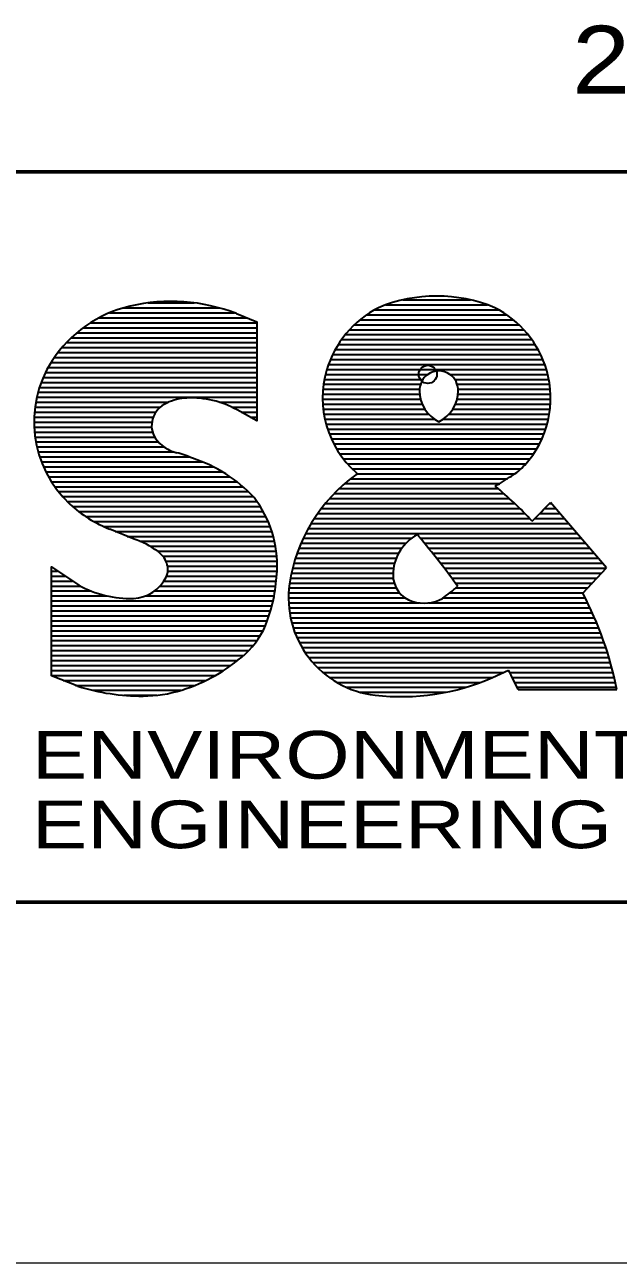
# Model space of a CAD drawing. Extents: x -582 to 653, y -817 to -3.
# Drawn here: x 315.89 to 322.47, y -329.5 to -315.78 of the extents above; entities that cross this region are included whole.
import ezdxf
from ezdxf.enums import TextEntityAlignment as Align

# ---------------------------------------------------------------- set-up
doc = ezdxf.new("R2010")
doc.units = 0
doc.header["$LTSCALE"] = 0.4
doc.header["$PDMODE"] = 32
doc.header["$PDSIZE"] = 0.2
doc.layers.add('63', color=7, linetype='Continuous', lineweight=35)

msp = doc.modelspace()

# ---------------------------------------------------------------- linework, layer by layer
at = {"layer": '63'}
for p, q in [((320.0821, -318.8277), (320.8295, -318.8277)), ((316.8329, -318.9711), (318.2172, -318.9711)), ((316.9881, -318.9161), (318.0467, -318.9161)), ((317.2606, -318.8611), (317.7719, -318.8611)), ((319.7682, -318.9377), (321.1434, -318.9377)), ((319.8938, -318.8827), (321.0179, -318.8827)), ((316.6231, -319.0811), (318.4632, -319.0811)), ((316.7174, -319.0261), (318.3538, -319.0261)), ((319.5445, -319.1027), (321.3672, -319.1027)), ((319.6069, -319.0477), (321.3047, -319.0477)), ((319.6801, -318.9927), (321.2316, -318.9927)), ((316.4114, -319.2461), (318.4632, -319.2461)), ((316.4731, -319.1911), (318.4632, -319.1911)), ((316.5429, -319.1361), (318.4632, -319.1361)), ((319.4429, -319.2127), (321.4687, -319.2127)), ((319.4903, -319.1577), (321.4213, -319.1577)), ((316.3069, -319.3561), (318.4632, -319.3561)), ((316.3564, -319.3011), (318.4632, -319.3011)), ((319.3322, -319.3777), (321.5795, -319.3777)), ((319.3645, -319.3227), (321.5472, -319.3227)), ((319.4012, -319.2677), (321.5104, -319.2677)), ((316.1858, -319.5211), (318.4632, -319.5211)), ((316.2221, -319.4661), (318.4632, -319.4661)), ((316.2624, -319.4111), (318.4632, -319.4111)), ((319.2792, -319.4877), (321.6324, -319.4877)), ((319.3038, -319.4327), (321.6078, -319.4327)), ((316.1246, -319.6311), (318.4632, -319.6311)), ((316.1534, -319.5761), (318.4632, -319.5761)), ((319.225, -319.6527), (320.3578, -319.6527)), ((319.2399, -319.5977), (321.6717, -319.5977)), ((319.2579, -319.5427), (321.6537, -319.5427)), ((320.6025, -319.6527), (321.6867, -319.6527)), ((316.0576, -319.7961), (318.4632, -319.7961)), ((316.0769, -319.7411), (318.4632, -319.7411)), ((316.0991, -319.6861), (318.4632, -319.6861)), ((319.2039, -319.7627), (320.2773, -319.7627)), ((319.213, -319.7077), (320.3046, -319.7077)), ((320.6558, -319.7077), (321.6986, -319.7077)), ((320.6831, -319.7627), (321.7077, -319.7627)), ((316.0275, -319.9061), (318.4632, -319.9061)), ((316.0412, -319.8511), (318.4632, -319.8511)), ((319.1935, -319.9277), (320.2773, -319.9277)), ((319.1942, -319.8727), (320.2676, -319.8727)), ((319.1977, -319.8177), (320.2662, -319.8177)), ((320.683, -319.9277), (321.7182, -319.9277)), ((320.6928, -319.8727), (321.7174, -319.8727)), ((320.6941, -319.8177), (321.714, -319.8177)), ((316.0018, -320.0711), (317.3475, -320.0711)), ((316.0078, -320.0161), (317.3958, -320.0161)), ((316.0164, -319.9611), (317.486, -319.9611)), ((318.0505, -319.9611), (318.4632, -319.9611)), ((318.189, -320.0161), (318.4632, -320.0161)), ((318.2915, -320.0711), (318.4632, -320.0711)), ((319.1955, -319.9827), (320.2958, -319.9827)), ((319.2003, -320.0377), (320.3247, -320.0377)), ((320.6357, -320.0377), (321.7114, -320.0377)), ((320.6645, -319.9827), (321.7161, -319.9827)), ((315.9971, -320.1811), (317.3027, -320.1811)), ((315.9982, -320.1261), (317.3183, -320.1261)), ((318.3909, -320.1261), (318.4632, -320.1261)), ((319.2078, -320.0927), (320.367, -320.0927)), ((319.2183, -320.1477), (320.4306, -320.1477)), ((319.2316, -320.2027), (321.68, -320.2027)), ((320.5298, -320.1477), (321.6934, -320.1477)), ((320.5934, -320.0927), (321.7038, -320.0927)), ((315.9984, -320.2361), (317.3, -320.2361)), ((316.0022, -320.2911), (317.3098, -320.2911)), ((316.0084, -320.3461), (317.334, -320.3461)), ((319.2481, -320.2577), (321.6636, -320.2577)), ((319.2677, -320.3127), (321.644, -320.3127)), ((316.0172, -320.4011), (317.3755, -320.4011)), ((316.0285, -320.4561), (317.437, -320.4561)), ((319.2907, -320.3677), (321.621, -320.3677)), ((319.3173, -320.4227), (321.5944, -320.4227)), ((319.3478, -320.4777), (321.5638, -320.4777)), ((316.0424, -320.5111), (317.544, -320.5111)), ((316.0591, -320.5661), (317.7178, -320.5661)), ((316.0786, -320.6211), (317.8621, -320.6211)), ((319.3827, -320.5327), (321.529, -320.5327)), ((319.4224, -320.5877), (321.4893, -320.5877)), ((316.1011, -320.6761), (317.9833, -320.6761)), ((316.1268, -320.7311), (318.0832, -320.7311)), ((319.4676, -320.6427), (321.444, -320.6427)), ((319.5193, -320.6977), (321.3911, -320.6977)), ((319.5786, -320.7527), (321.3241, -320.7527)), ((316.1558, -320.7861), (318.1689, -320.7861)), ((316.1886, -320.8411), (318.2441, -320.8411)), ((316.2254, -320.8961), (318.311, -320.8961)), ((319.4386, -320.8627), (321.1509, -320.8627)), ((319.5059, -320.8077), (321.239, -320.8077)), ((316.2667, -320.9511), (318.3712, -320.9511)), ((316.3131, -321.0061), (318.4257, -321.0061)), ((319.2699, -321.0277), (321.2629, -321.0277)), ((319.3214, -320.9727), (321.2015, -320.9727)), ((319.3774, -320.9177), (321.1373, -320.9177)), ((316.3654, -321.0611), (318.4674, -321.0611)), ((316.4247, -321.1161), (318.5033, -321.1161)), ((316.4916, -321.1711), (318.5353, -321.1711)), ((319.1789, -321.1377), (321.3783, -321.1377)), ((319.2226, -321.0827), (321.3218, -321.0827)), ((321.6527, -321.1377), (321.7736, -321.1377)), ((321.7068, -321.0827), (321.7266, -321.0827)), ((322.3361, -321.7956), (321.7173, -321.0719)), ((316.568, -321.2261), (318.5638, -321.2261)), ((316.6571, -321.2811), (318.5888, -321.2811)), ((319.0667, -321.3027), (321.9147, -321.3027)), ((319.1012, -321.2477), (321.4848, -321.2477)), ((319.1385, -321.1927), (321.4326, -321.1927)), ((321.5422, -321.2477), (321.8677, -321.2477)), ((321.5978, -321.1927), (321.8207, -321.1927)), ((316.7645, -321.3361), (318.6108, -321.3361)), ((317.1054, -321.4779), (316.8374, -321.3671)), ((316.8954, -321.3911), (318.6299, -321.3911)), ((317.0286, -321.4461), (318.6461, -321.4461)), ((319.0057, -321.4127), (322.0087, -321.4127)), ((319.035, -321.3577), (321.9617, -321.3577)), ((320.2402, -321.4268), (320.2119, -321.4442)), ((317.1698, -321.5011), (318.6597, -321.5011)), ((317.2823, -321.5561), (318.6706, -321.5561)), ((318.9316, -321.5777), (320.0703, -321.5777)), ((318.9541, -321.5227), (320.1161, -321.5227)), ((318.9788, -321.4677), (320.1781, -321.4677)), ((320.2751, -321.4677), (322.0558, -321.4677)), ((320.3212, -321.5227), (322.1028, -321.5227)), ((320.3665, -321.5777), (322.1498, -321.5777)), ((317.3663, -321.6111), (318.6791, -321.6111)), ((317.4233, -321.6661), (318.685, -321.6661)), ((317.4581, -321.7211), (318.6885, -321.7211)), ((318.8928, -321.6877), (320.0097, -321.6877)), ((318.9112, -321.6327), (320.0356, -321.6327)), ((320.411, -321.6327), (322.1968, -321.6327)), ((320.4546, -321.6877), (322.2439, -321.6877)), ((316.1901, -321.8311), (316.2589, -321.8311)), ((317.4773, -321.7761), (318.6896, -321.7761)), ((317.4799, -321.8311), (318.6883, -321.8311)), ((318.8489, -321.8527), (319.9733, -321.8527)), ((318.8616, -321.7977), (319.9792, -321.7977)), ((318.8763, -321.7427), (319.9911, -321.7427)), ((320.4974, -321.7427), (322.2909, -321.7427)), ((320.5395, -321.7977), (322.3341, -321.7977)), ((320.5808, -321.8527), (322.2829, -321.8527)), ((322.074, -322.0769), (322.3361, -321.7956)), ((316.1901, -321.8861), (316.3409, -321.8861)), ((316.1901, -321.9411), (316.423, -321.9411)), ((316.1901, -321.9961), (316.508, -321.9961)), ((317.394, -321.9961), (318.6735, -321.9961)), ((317.4364, -321.9411), (318.68, -321.9411)), ((317.4662, -321.8861), (318.6849, -321.8861)), ((318.8286, -321.9627), (319.9852, -321.9627)), ((318.8379, -321.9077), (319.9743, -321.9077)), ((320.6213, -321.9077), (322.2316, -321.9077)), ((320.6611, -321.9627), (322.1804, -321.9627)), ((316.1901, -322.0511), (316.627, -322.0511)), ((316.1901, -322.1061), (316.8071, -322.1061)), ((317.2315, -322.1061), (318.6556, -322.1061)), ((317.3329, -322.0511), (318.6654, -322.0511)), ((318.8157, -322.1277), (320.1059, -322.1277)), ((318.8172, -322.0727), (320.0447, -322.0727)), ((318.8215, -322.0177), (320.0075, -322.0177)), ((320.5288, -322.1277), (322.1004, -322.1277)), ((320.6, -322.0727), (322.0779, -322.0727)), ((320.6699, -322.0177), (322.1292, -322.0177)), ((316.1901, -322.1611), (318.6442, -322.1611)), ((316.1901, -322.2161), (318.6311, -322.2161)), ((316.1901, -322.2711), (318.6162, -322.2711)), ((318.817, -322.1827), (320.2647, -322.1827)), ((318.8211, -322.2377), (322.1543, -322.2377)), ((320.364, -322.1827), (322.1279, -322.1827)), ((316.1901, -322.3261), (318.5996, -322.3261)), ((316.1901, -322.3811), (318.5812, -322.3811)), ((318.828, -322.2927), (322.1797, -322.2927)), ((318.8378, -322.3477), (322.204, -322.3477)), ((318.8506, -322.4027), (322.2274, -322.4027)), ((316.1901, -322.4361), (318.5598, -322.4361)), ((316.1901, -322.4911), (318.5341, -322.4911)), ((316.1901, -322.5461), (318.5035, -322.5461)), ((318.8665, -322.4577), (322.2497, -322.4577)), ((318.8857, -322.5127), (322.2711, -322.5127)), ((316.1901, -322.6011), (318.4675, -322.6011)), ((316.1901, -322.6561), (318.4251, -322.6561)), ((318.9082, -322.5677), (322.2915, -322.5677)), ((318.9344, -322.6227), (322.311, -322.6227)), ((318.9646, -322.6777), (322.3295, -322.6777)), ((316.1901, -322.7111), (318.3753, -322.7111)), ((316.1901, -322.7661), (318.3162, -322.7661)), ((316.1901, -322.8211), (318.2502, -322.8211)), ((318.9992, -322.7327), (322.3472, -322.7327)), ((319.0386, -322.7877), (322.3639, -322.7877)), ((316.1901, -322.8761), (318.1776, -322.8761)), ((316.1901, -322.9311), (318.0969, -322.9311)), ((319.0836, -322.8427), (322.3798, -322.8427)), ((319.1353, -322.8977), (322.3948, -322.8977)), ((319.195, -322.9527), (321.2006, -322.9527)), ((321.0754, -323.0088), (321.2529, -322.9293)), ((321.265, -322.9527), (322.4089, -322.9527)), ((316.1901, -322.9861), (318.0063, -322.9861)), ((316.3199, -323.0411), (317.9022, -323.0411)), ((316.4566, -323.0961), (317.7791, -323.0961)), ((319.265, -323.0077), (321.0779, -323.0077)), ((319.3493, -323.0627), (320.9427, -323.0627)), ((321.2929, -323.0077), (322.4222, -323.0077)), ((321.3202, -323.0627), (322.4346, -323.0627)), ((316.6466, -323.1511), (317.6243, -323.1511)), ((316.9936, -323.2061), (317.3563, -323.2061)), ((319.4559, -323.1177), (320.7783, -323.1177)), ((319.6086, -323.1727), (320.5564, -323.1727)), ((321.347, -323.1177), (322.4462, -323.1177)), ((321.3581, -323.1407), (322.4508, -323.1407)), ((262.9203, -325.4952), (362.9203, -325.4952))]:
    msp.add_line(p, q, dxfattribs=at)
at = {"layer": '63', "lineweight": 13}
msp.add_line((367.9203, -329.4952), (257.9203, -329.4952), dxfattribs=at)
at = {"layer": '63', "lineweight": 60}
msp.add_lwpolyline([(262.9203, -317.4087), (362.9203, -317.4087), (362.9203, -325.4952), (262.9203, -325.4952)], close=True, dxfattribs=at)
at = {"layer": '63'}
for points in [[(318.2409, -318.9801), (318.4632, -319.0707), (318.4632, -320.1661), (318.2463, -320.0461)], [(316.482, -323.1064), (316.1901, -322.9889), (316.1901, -321.785), (316.4923, -321.9876)]]:
    msp.add_lwpolyline(points, dxfattribs=at)
for centre, radius, start, end in [((317.5162, -320.852), 2.0073, 68.83719, 103.10189), ((320.4558, -320.4575), 1.6721, 67.35866, 112.64134), ((317.3812, -320.272), 1.4117, 103.10191, 147.00732), ((320.3212, -319.9218), 1.1288, 116.80747, 163.86131), ((320.5904, -319.9218), 1.1288, 16.13869, 63.19253), ((317.2379, -320.1789), 1.2408, 147.00728, 227.11164), ((320.2969, -319.9147), 1.1035, 163.86131, 228.41105), ((320.49, -319.834), 0.2244, 125.9107, 179.96752), ((320.4802, -319.8205), 0.2076, 54.08934, 125.91066), ((320.4704, -319.834), 0.2244, 0.03248, 54.0893), ((320.6148, -319.9147), 1.1035, 317.72172, 16.13869), ((317.7193, -320.5126), 0.5988, 92.7507, 115.00249), ((317.7401, -320.9445), 1.0312, 60.59923, 92.75096), ((320.6462, -319.8341), 0.3806, 179.96752, 244.13237), ((320.3141, -319.8341), 0.3806, 295.86773, 0.03259), ((317.5899, -320.2351), 0.2926, 115.0029, 162.45189), ((317.5447, -320.2208), 0.2452, 162.45168, 214.8564), ((317.6708, -320.1329), 0.3989, 214.85641, 256.68887), ((317.3718, -321.3965), 0.8996, 65.0169, 76.68872), ((317.2617, -322.1051), 1.6009, 42.94276, 72.17118), ((320.6153, -322.2343), 1.8072, 125.6899, 171.7064), ((340.1128, -351.7744), 37.2004, 123.501, 123.53622), ((314.828, -326.0768), 7.1354, 48.24296, 48.41105), ((320.9192, -320.1915), 0.6921, 302.00973, 317.72172), ((230.377, -175.3485), 171.5059, 301.93856, 302.00973), ((318.6445, -323.8901), 3.8794, 42.34008, 50.62926), ((317.4374, -321.7733), 1.2522, 357.39464, 37.29572), ((317.3522, -320.0558), 1.4088, 227.11169, 248.56634), ((313.8194, -313.3783), 11.0258, 314.24171, 315.75105), ((320.4886, -321.8798), 0.516, 122.42154, 179.07981), ((314.8296, -326.0756), 7.1335, 40.43736, 40.66883), ((314.3207, -326.5091), 7.802, 35.28584, 40.43655), ((316.8322, -322.3348), 0.8994, 53.5461, 72.31811), ((317.1879, -321.8532), 0.3007, 21.97841, 53.54615), ((317.2883, -321.8127), 0.1924, 334.02324, 21.97861), ((316.769, -321.7428), 1.9213, 340.53469, 357.39455), ((317.0581, -320.9621), 1.1712, 241.11667, 271.97265), ((317.084, -321.7131), 0.4198, 271.97259, 334.02312), ((319.898, -322.1298), 1.0823, 171.7064, 263.40111), ((320.2763, -321.8763), 0.3037, 179.07975, 253.59786), ((313.82, -313.3791), 11.0248, 307.42891, 308.54112), ((320.3144, -321.7471), 0.4385, 253.59796, 298.0597), ((318.6445, -323.8901), 3.8794, 11.13845, 27.86544), ((317.7419, -322.0867), 0.8894, 311.87971, 340.53456), ((317.065, -321.3318), 1.9034, 287.37902, 311.87981), ((314.3206, -326.5092), 7.8021, 25.57834, 27.31232), ((320.0627, -320.7058), 2.5158, 263.40112, 293.73474), ((317.1959, -320.8075), 2.4071, 252.74875, 270.19932), ((317.1992, -321.7606), 1.454, 270.19934, 287.37898)]:
    msp.add_arc(centre, radius, start, end, dxfattribs=at)
msp.add_point((320.3584, -319.6523), dxfattribs=at)

# ---------------------------------------------------------------- texts
at = {"layer": '63', "width": 1.15}
msp.add_text('212+50', height=0.75, dxfattribs=at).set_placement((323.897, -316.5423), align=Align.CENTER)
at = {"layer": '63', "width": 1.3}
for s, p in [('ENVIRONMENTAL SERVICES', (315.9743, -324.1289)), ('ENGINEERING  TESTING', (315.9743, -324.8995))]:
    msp.add_text(s, height=0.528, dxfattribs=at).set_placement(p)

doc.saveas('drawing.dxf')
